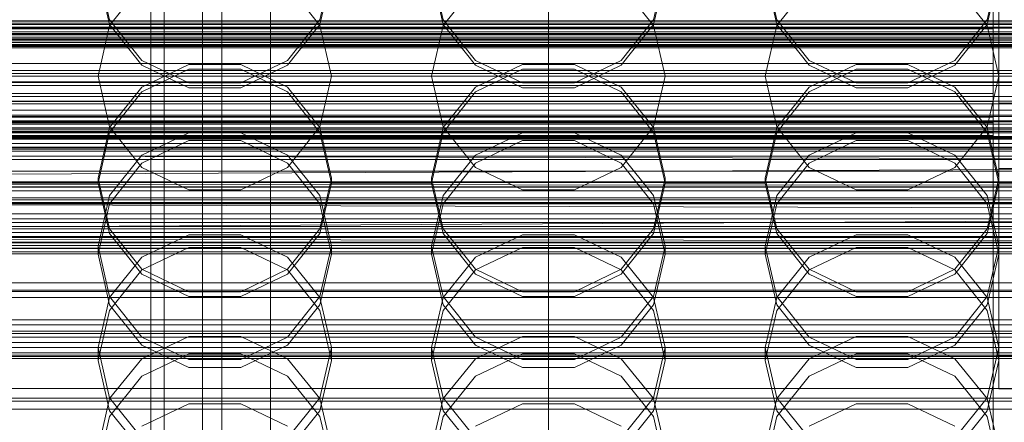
# Model space of a CAD drawing. Header units: millimetres. Extents: x -4395 to 65662, y -65530 to 6847.
# Tile 286 of 656: x -45 to 132, y -34337 to -34265. Entities that reach past the tile are written whole.
import ezdxf

# ---------------------------------------------------------------- set-up
doc = ezdxf.new("R2010")
doc.units = ezdxf.units.MM
for name, color, linetype, lineweight in [('COTAS_O', 1, 'Continuous', 0), ('COTAS_P', 1, 'Continuous', 0), ('frontal_briquetadora', 7, 'Continuous', 0), ('frontal_C01', 7, 'Continuous', 0), ('frontal_C02', 7, 'Continuous', 0), ('frontal_C03', 7, 'Continuous', 0), ('frontal_C07', 7, 'Continuous', 0), ('frontal_secador', 7, 'Continuous', 0)]:
    doc.layers.add(name, color=color, linetype=linetype, lineweight=lineweight)
doc.dimstyles.new('R19_100', dxfattribs={"dimtxt": 250, "dimasz": 150, "dimexe": 150, "dimexo": 80, "dimgap": 100, "dimtad": 1, "dimtih": 1, "dimtoh": 1, "dimdsep": 46, "dimcen": 0.09, "dimadec": 0, "dimazin": 0, "dimtfac": 1, "dimtdec": 4, "dimtofl": 0, "dimtmove": 0, "dimatfit": 3, "dimfxl": 1, "dimtolj": 1, "dimtzin": 0, "dimarcsym": 0})

# ---------------------------------------------------------------- blocks, each defined once
blk = doc.blocks.new('DIM_R33_43')
at = {"layer": 'COTAS_O'}
for p, q in [((-1725, -33700), (-1575, -33655)), ((1725, -33700), (1575, -33655)), ((-1725, -34400), (-1725, -33700)), ((-1725, -33700), (1725, -33700)), ((-1725, -33700), (-1575, -33745)), ((1725, -33700), (1575, -33745)), ((1725, -34400), (1725, -33700))]:
    blk.add_line(p, q, dxfattribs=at)
blk.add_text('3450 O', height=250, dxfattribs=at).set_placement((0, -33600))
blk = doc.blocks.new('DIM_R33_44')
at = {"layer": 'COTAS_P'}
for p, q in [((-150, -32200), (550, -32200)), ((550, -32200), (505, -32350)), ((550, -34800), (550, -32200)), ((550, -32200), (595, -32350)), ((550, -34800), (505, -34650)), ((550, -34800), (595, -34650)), ((-150, -34800), (550, -34800))]:
    blk.add_line(p, q, dxfattribs=at)
blk.add_text('2600 P', height=250, rotation=90, dxfattribs=at).set_placement((450, -33500))
blk = doc.blocks.new('DIM_R33_46')
at = {"layer": 'COTAS_O'}
for p, q in [((-650, -33700), (50, -33700)), ((50, -33700), (5, -33850)), ((50, -34900), (50, -33700)), ((50, -33700), (95, -33850)), ((50, -34900), (5, -34750)), ((50, -34900), (95, -34750)), ((-650, -34900), (50, -34900))]:
    blk.add_line(p, q, dxfattribs=at)
blk.add_text('1200 O', height=250, rotation=90, dxfattribs=at).set_placement((-50, -34300))
blk = doc.blocks.new('DIM_R33_47')
at = {"layer": 'COTAS_O'}
for p, q in [((-650, -34200), (-500, -34155)), ((650, -34200), (500, -34155)), ((-650, -34900), (-650, -34200)), ((-650, -34200), (650, -34200)), ((-650, -34200), (-500, -34245)), ((650, -34200), (500, -34245)), ((650, -34900), (650, -34200))]:
    blk.add_line(p, q, dxfattribs=at)
blk.add_text('1300 O', height=250, dxfattribs=at).set_placement((0, -34100))

msp = doc.modelspace()

# ---------------------------------------------------------------- linework, layer by layer
at = {"layer": 'frontal_briquetadora'}
for p, q in [((-31, -34255.753), (-28.92, -34264.86)), ((8.92, -34264.86), (11, -34255.753)), ((29, -34255.753), (31.08, -34264.86)), ((68.92, -34264.86), (71, -34255.753)), ((89, -34255.753), (91.08, -34264.86)), ((128.92, -34264.86), (131, -34255.753)), ((-28.92, -34265.737), (-31, -34256.636)), ((11, -34256.636), (8.92, -34265.737)), ((31.08, -34265.737), (29, -34256.636)), ((71, -34256.636), (68.92, -34265.737)), ((91.08, -34265.737), (89, -34256.636)), ((131, -34256.636), (128.92, -34265.737)), ((-23.094, -34258.582), (-28.92, -34265.888)), ((8.92, -34265.888), (3.094, -34258.582)), ((36.906, -34258.582), (31.08, -34265.888)), ((68.92, -34265.888), (63.094, -34258.582)), ((96.906, -34258.582), (91.08, -34265.888)), ((128.92, -34265.888), (123.094, -34258.582)), ((-160, -34265.027), (200, -34265.027)), ((-28.92, -34264.86), (-23.094, -34272.168)), ((3.094, -34272.168), (8.92, -34264.86)), ((31.08, -34264.86), (36.906, -34272.168)), ((63.094, -34272.168), (68.92, -34264.86)), ((91.08, -34264.86), (96.906, -34272.168)), ((123.094, -34272.168), (128.92, -34264.86)), ((-28.92, -34265.888), (-31, -34275)), ((-23.093, -34273.035), (-28.92, -34265.737)), ((8.92, -34265.737), (3.093, -34273.035)), ((11, -34275), (8.92, -34265.888)), ((31.08, -34265.888), (29, -34275)), ((36.907, -34273.035), (31.08, -34265.737)), ((68.92, -34265.737), (63.093, -34273.035)), ((71, -34275), (68.92, -34265.888)), ((91.08, -34265.888), (89, -34275)), ((96.907, -34273.035), (91.08, -34265.737)), ((128.92, -34265.737), (123.093, -34273.035)), ((131, -34275), (128.92, -34265.888)), ((200, -34268.884), (-160, -34268.884)), ((-23.094, -34272.168), (-14.674, -34276.228)), ((-5.326, -34276.228), (3.094, -34272.168)), ((36.906, -34272.168), (45.326, -34276.228)), ((54.674, -34276.228), (63.094, -34272.168)), ((96.906, -34272.168), (105.326, -34276.228)), ((114.674, -34276.228), (123.094, -34272.168)), ((-23.094, -34277.832), (-14.674, -34273.772)), ((-14.673, -34272.915), (-23.093, -34276.965)), ((-14.673, -34277.085), (-23.093, -34273.035)), ((-14.674, -34273.772), (-5.326, -34273.772)), ((-5.327, -34272.915), (-14.673, -34272.915)), ((3.093, -34276.965), (-5.327, -34272.915)), ((3.093, -34273.035), (-5.327, -34277.085)), ((-5.326, -34273.772), (3.094, -34277.832)), ((36.906, -34277.832), (45.326, -34273.772)), ((45.327, -34272.915), (36.907, -34276.965)), ((45.327, -34277.085), (36.907, -34273.035)), ((45.326, -34273.772), (54.674, -34273.772)), ((54.673, -34272.915), (45.327, -34272.915)), ((63.093, -34276.965), (54.673, -34272.915)), ((63.093, -34273.035), (54.673, -34277.085)), ((54.674, -34273.772), (63.094, -34277.832)), ((96.906, -34277.832), (105.326, -34273.772)), ((105.327, -34272.915), (96.907, -34276.965)), ((105.327, -34277.085), (96.907, -34273.035)), ((105.326, -34273.772), (114.674, -34273.772)), ((114.673, -34272.915), (105.327, -34272.915)), ((123.093, -34276.965), (114.673, -34272.915)), ((123.093, -34273.035), (114.673, -34277.085)), ((114.674, -34273.772), (123.094, -34277.832)), ((200, -34275), (-160, -34275)), ((-31, -34275), (-49, -34275)), ((-28.92, -34284.112), (-31, -34275)), ((11, -34275), (8.92, -34284.112)), ((29, -34275), (11, -34275)), ((31.08, -34284.112), (29, -34275)), ((71, -34275), (68.92, -34284.112)), ((89, -34275), (71, -34275)), ((91.08, -34284.112), (89, -34275)), ((131, -34275), (128.92, -34284.112)), ((149, -34275), (131, -34275)), ((-23.093, -34276.965), (-28.92, -34284.263)), ((-14.674, -34276.228), (-5.326, -34276.228)), ((-5.327, -34277.085), (-14.673, -34277.085)), ((8.92, -34284.263), (3.093, -34276.965)), ((36.907, -34276.965), (31.08, -34284.263)), ((45.326, -34276.228), (54.674, -34276.228)), ((54.673, -34277.085), (45.327, -34277.085)), ((68.92, -34284.263), (63.093, -34276.965)), ((96.907, -34276.965), (91.08, -34284.263)), ((105.326, -34276.228), (114.674, -34276.228)), ((114.673, -34277.085), (105.327, -34277.085)), ((128.92, -34284.263), (123.093, -34276.965)), ((-28.92, -34285.14), (-23.094, -34277.832)), ((3.094, -34277.832), (8.92, -34285.14)), ((31.08, -34285.14), (36.906, -34277.832)), ((63.094, -34277.832), (68.92, -34285.14)), ((91.08, -34285.14), (96.906, -34277.832)), ((123.094, -34277.832), (128.92, -34285.14)), ((200, -34281.116), (-160, -34281.116)), ((-28.92, -34284.263), (-31, -34293.364)), ((-23.094, -34291.418), (-28.92, -34284.112)), ((8.92, -34284.112), (3.094, -34291.418)), ((11, -34293.364), (8.92, -34284.263)), ((31.08, -34284.263), (29, -34293.364)), ((36.906, -34291.418), (31.08, -34284.112)), ((68.92, -34284.112), (63.094, -34291.418)), ((71, -34293.364), (68.92, -34284.263)), ((91.08, -34284.263), (89, -34293.364)), ((96.906, -34291.418), (91.08, -34284.112)), ((128.92, -34284.112), (123.094, -34291.418)), ((131, -34293.364), (128.92, -34284.263)), ((-160, -34284.973), (200, -34284.973)), ((-31, -34294.247), (-28.92, -34285.14)), ((-23.093, -34289.221), (-14.673, -34285.179)), ((-14.673, -34285.179), (-5.327, -34285.179)), ((-5.327, -34285.179), (3.093, -34289.221)), ((8.92, -34285.14), (11, -34294.247)), ((29, -34294.247), (31.08, -34285.14)), ((36.907, -34289.221), (45.327, -34285.179)), ((45.327, -34285.179), (54.673, -34285.179)), ((54.673, -34285.179), (63.093, -34289.221)), ((68.92, -34285.14), (71, -34294.247)), ((89, -34294.247), (91.08, -34285.14)), ((96.907, -34289.221), (105.327, -34285.179)), ((105.327, -34285.179), (114.673, -34285.179)), ((114.673, -34285.179), (123.093, -34289.221)), ((128.92, -34285.14), (131, -34294.247)), ((-14.674, -34286.607), (-23.094, -34290.664)), ((-5.326, -34286.607), (-14.674, -34286.607)), ((3.094, -34290.664), (-5.326, -34286.607)), ((45.326, -34286.607), (36.906, -34290.664)), ((54.674, -34286.607), (45.326, -34286.607)), ((63.094, -34290.664), (54.674, -34286.607)), ((105.326, -34286.607), (96.906, -34290.664)), ((114.674, -34286.607), (105.326, -34286.607)), ((123.094, -34290.664), (114.674, -34286.607)), ((-160, -34289.389), (200, -34289.389)), ((-28.92, -34296.503), (-23.093, -34289.221)), ((3.093, -34289.221), (8.92, -34296.503)), ((31.08, -34296.503), (36.907, -34289.221)), ((63.093, -34289.221), (68.92, -34296.503)), ((91.08, -34296.503), (96.907, -34289.221)), ((123.093, -34289.221), (128.92, -34296.503)), ((-23.094, -34290.664), (-28.92, -34297.965)), ((-14.674, -34295.473), (-23.094, -34291.418)), ((3.094, -34291.418), (-5.326, -34295.473)), ((8.92, -34297.964), (3.094, -34290.664)), ((36.906, -34290.664), (31.08, -34297.965)), ((45.326, -34295.473), (36.906, -34291.418)), ((63.094, -34291.418), (54.674, -34295.473)), ((68.92, -34297.964), (63.094, -34290.664)), ((96.906, -34290.664), (91.08, -34297.965)), ((105.326, -34295.473), (96.906, -34291.418)), ((123.094, -34291.418), (114.674, -34295.473)), ((128.92, -34297.964), (123.094, -34290.664)), ((-31, -34293.364), (-31, -34294.247)), ((-31, -34293.364), (-28.92, -34302.464)), ((8.92, -34302.464), (11, -34293.364)), ((11, -34293.364), (11, -34294.247)), ((29, -34293.364), (29, -34294.247)), ((29, -34293.364), (31.08, -34302.464)), ((68.92, -34302.464), (71, -34293.364)), ((71, -34293.364), (71, -34294.247)), ((89, -34293.364), (89, -34294.247)), ((89, -34293.364), (91.08, -34302.464)), ((128.92, -34302.464), (131, -34293.364)), ((131, -34293.364), (131, -34294.247)), ((-31, -34294.247), (-49, -34294.247)), ((-28.92, -34303.343), (-31, -34294.247)), ((11, -34294.247), (8.92, -34303.343)), ((29, -34294.247), (11, -34294.247)), ((31.08, -34303.343), (29, -34294.247)), ((71, -34294.247), (68.92, -34303.343)), ((89, -34294.247), (71, -34294.247)), ((91.08, -34303.343), (89, -34294.247)), ((131, -34294.247), (128.92, -34303.343)), ((149, -34294.247), (131, -34294.247)), ((-31, -34305.584), (-28.92, -34296.503)), ((-5.326, -34295.473), (-14.674, -34295.473)), ((8.92, -34296.503), (11, -34305.584)), ((29, -34305.584), (31.08, -34296.503)), ((54.674, -34295.473), (45.326, -34295.473)), ((68.92, -34296.503), (71, -34305.584)), ((89, -34305.584), (91.08, -34296.503)), ((114.674, -34295.473), (105.326, -34295.473)), ((128.92, -34296.503), (131, -34305.584)), ((-28.92, -34297.965), (-31, -34307.055)), ((11, -34307.055), (8.92, -34297.964)), ((31.08, -34297.965), (29, -34307.055)), ((71, -34307.055), (68.92, -34297.964)), ((91.08, -34297.965), (89, -34307.055)), ((131, -34307.055), (128.92, -34297.964)), ((-28.92, -34302.464), (-23.093, -34309.762)), ((-23.094, -34310.629), (-28.92, -34303.343)), ((-23.093, -34307.571), (-14.673, -34303.551)), ((-14.673, -34303.551), (-5.327, -34303.551)), ((-5.327, -34303.551), (3.093, -34307.571)), ((3.093, -34309.762), (8.92, -34302.464)), ((8.92, -34303.343), (3.094, -34310.629)), ((31.08, -34302.464), (36.907, -34309.762)), ((36.906, -34310.629), (31.08, -34303.343)), ((36.907, -34307.571), (45.327, -34303.551)), ((45.327, -34303.551), (54.673, -34303.551)), ((54.673, -34303.551), (63.093, -34307.571)), ((63.093, -34309.762), (68.92, -34302.464)), ((68.92, -34303.343), (63.094, -34310.629)), ((91.08, -34302.464), (96.907, -34309.762)), ((96.906, -34310.629), (91.08, -34303.343)), ((96.907, -34307.571), (105.327, -34303.551)), ((105.327, -34303.551), (114.673, -34303.551)), ((114.673, -34303.551), (123.093, -34307.571)), ((123.093, -34309.762), (128.92, -34302.464)), ((128.92, -34303.343), (123.094, -34310.629)), ((-31, -34305.584), (-31, -34307.055)), ((-28.92, -34314.665), (-31, -34305.584)), ((-14.674, -34305.831), (-23.094, -34309.876)), ((-5.326, -34305.831), (-14.674, -34305.831)), ((3.094, -34309.876), (-5.326, -34305.831)), ((11, -34305.584), (8.92, -34314.665)), ((11, -34305.584), (11, -34307.055)), ((29, -34305.584), (29, -34307.055)), ((31.08, -34314.665), (29, -34305.584)), ((45.326, -34305.831), (36.906, -34309.876)), ((54.674, -34305.831), (45.326, -34305.831)), ((63.094, -34309.876), (54.674, -34305.831)), ((71, -34305.584), (68.92, -34314.665)), ((71, -34305.584), (71, -34307.055)), ((89, -34305.584), (89, -34307.055)), ((91.08, -34314.665), (89, -34305.584)), ((105.326, -34305.831), (96.906, -34309.876)), ((114.674, -34305.831), (105.326, -34305.831)), ((123.094, -34309.876), (114.674, -34305.831)), ((131, -34305.584), (128.92, -34314.665)), ((131, -34305.584), (131, -34307.055)), ((-31, -34307.055), (-28.92, -34316.128)), ((-28.92, -34314.816), (-23.093, -34307.571)), ((3.093, -34307.571), (8.92, -34314.816)), ((8.92, -34316.128), (11, -34307.055)), ((29, -34307.055), (31.08, -34316.128)), ((31.08, -34314.816), (36.907, -34307.571)), ((63.093, -34307.571), (68.92, -34314.816)), ((68.92, -34316.128), (71, -34307.055)), ((89, -34307.055), (91.08, -34316.128)), ((91.08, -34314.816), (96.907, -34307.571)), ((123.093, -34307.571), (128.92, -34314.816)), ((128.92, -34316.128), (131, -34307.055)), ((-23.094, -34309.876), (-28.92, -34317.151)), ((-14.674, -34314.669), (-23.094, -34310.629)), ((-23.093, -34309.762), (-14.673, -34313.812)), ((-5.327, -34313.812), (3.093, -34309.762)), ((3.094, -34310.629), (-5.326, -34314.669)), ((8.92, -34317.151), (3.094, -34309.876)), ((36.906, -34309.876), (31.08, -34317.151)), ((45.326, -34314.669), (36.906, -34310.629)), ((36.907, -34309.762), (45.327, -34313.812)), ((54.673, -34313.812), (63.093, -34309.762)), ((63.094, -34310.629), (54.674, -34314.669)), ((68.92, -34317.151), (63.094, -34309.876)), ((96.906, -34309.876), (91.08, -34317.151)), ((105.326, -34314.669), (96.906, -34310.629)), ((96.907, -34309.762), (105.327, -34313.812)), ((114.673, -34313.812), (123.093, -34309.762)), ((123.094, -34310.629), (114.674, -34314.669)), ((128.92, -34317.151), (123.094, -34309.876)), ((-23.093, -34321.948), (-28.92, -34314.665)), ((-5.326, -34314.669), (-14.674, -34314.669)), ((-14.673, -34313.812), (-5.327, -34313.812)), ((8.92, -34314.665), (3.093, -34321.948)), ((36.907, -34321.948), (31.08, -34314.665)), ((54.674, -34314.669), (45.326, -34314.669)), ((45.327, -34313.812), (54.673, -34313.812)), ((68.92, -34314.665), (63.093, -34321.948)), ((96.907, -34321.948), (91.08, -34314.665)), ((114.674, -34314.669), (105.326, -34314.669)), ((105.327, -34313.812), (114.673, -34313.812)), ((128.92, -34314.665), (123.093, -34321.948)), ((-31, -34323.849), (-28.92, -34314.816)), ((-28.92, -34316.128), (-23.094, -34323.39)), ((3.094, -34323.39), (8.92, -34316.128)), ((8.92, -34314.816), (11, -34323.849)), ((29, -34323.849), (31.08, -34314.816)), ((31.08, -34316.128), (36.906, -34323.39)), ((63.094, -34323.39), (68.92, -34316.128)), ((68.92, -34314.816), (71, -34323.849)), ((89, -34323.849), (91.08, -34314.816)), ((91.08, -34316.128), (96.906, -34323.39)), ((123.094, -34323.39), (128.92, -34316.128)), ((128.92, -34314.816), (131, -34323.849)), ((-28.92, -34317.151), (-31, -34326.199)), ((11, -34326.199), (8.92, -34317.151)), ((31.08, -34317.151), (29, -34326.199)), ((71, -34326.199), (68.92, -34317.151)), ((91.08, -34317.151), (89, -34326.199)), ((131, -34326.199), (128.92, -34317.151)), ((-23.094, -34323.39), (-14.674, -34327.416)), ((-14.673, -34321.854), (-23.093, -34325.844)), ((-14.673, -34325.989), (-23.093, -34321.948)), ((-5.327, -34321.854), (-14.673, -34321.854)), ((3.093, -34325.844), (-5.327, -34321.854)), ((3.093, -34321.948), (-5.327, -34325.989)), ((-5.326, -34327.416), (3.094, -34323.39)), ((36.906, -34323.39), (45.326, -34327.416)), ((45.327, -34321.854), (36.907, -34325.844)), ((45.327, -34325.989), (36.907, -34321.948)), ((54.673, -34321.854), (45.327, -34321.854)), ((63.093, -34325.844), (54.673, -34321.854)), ((63.093, -34321.948), (54.673, -34325.989)), ((54.674, -34327.416), (63.094, -34323.39)), ((96.906, -34323.39), (105.326, -34327.416)), ((105.327, -34321.854), (96.907, -34325.844)), ((105.327, -34325.989), (96.907, -34321.948)), ((114.673, -34321.854), (105.327, -34321.854)), ((123.093, -34325.844), (114.673, -34321.854)), ((123.093, -34321.948), (114.673, -34325.989)), ((114.674, -34327.416), (123.094, -34323.39)), ((-31, -34323.849), (-31, -34326.199)), ((-31, -34323.849), (-28.92, -34332.883)), ((-23.094, -34329.005), (-14.674, -34324.981)), ((-14.674, -34324.981), (-5.326, -34324.981)), ((-5.326, -34324.981), (3.094, -34329.005)), ((8.92, -34332.883), (11, -34323.849)), ((11, -34323.849), (11, -34326.199)), ((29, -34323.849), (29, -34326.199)), ((29, -34323.849), (31.08, -34332.883)), ((36.906, -34329.005), (45.326, -34324.981)), ((45.326, -34324.981), (54.674, -34324.981)), ((54.674, -34324.981), (63.094, -34329.005)), ((68.92, -34332.883), (71, -34323.849)), ((71, -34323.849), (71, -34326.199)), ((89, -34323.849), (89, -34326.199)), ((89, -34323.849), (91.08, -34332.883)), ((96.906, -34329.005), (105.326, -34324.981)), ((105.326, -34324.981), (114.674, -34324.981)), ((114.674, -34324.981), (123.094, -34329.005)), ((128.92, -34332.883), (131, -34323.849)), ((131, -34323.849), (131, -34326.199)), ((-28.92, -34335.219), (-31, -34326.199)), ((-23.093, -34325.844), (-28.92, -34333.033)), ((-5.327, -34325.989), (-14.673, -34325.989)), ((8.92, -34333.033), (3.093, -34325.844)), ((11, -34326.199), (8.92, -34335.22)), ((31.08, -34335.219), (29, -34326.199)), ((36.907, -34325.844), (31.08, -34333.033)), ((54.673, -34325.989), (45.327, -34325.989)), ((68.92, -34333.033), (63.093, -34325.844)), ((71, -34326.199), (68.92, -34335.22)), ((91.08, -34335.219), (89, -34326.199)), ((96.907, -34325.844), (91.08, -34333.033)), ((114.673, -34325.989), (105.327, -34325.989)), ((128.92, -34333.033), (123.093, -34325.844)), ((131, -34326.199), (128.92, -34335.22)), ((-14.674, -34327.416), (-5.326, -34327.416)), ((45.326, -34327.416), (54.674, -34327.416)), ((105.326, -34327.416), (114.674, -34327.416)), ((-28.92, -34336.235), (-23.094, -34329.005)), ((3.094, -34329.005), (8.92, -34336.235)), ((31.08, -34336.235), (36.906, -34329.005)), ((63.094, -34329.005), (68.92, -34336.235)), ((91.08, -34336.235), (96.906, -34329.005)), ((123.094, -34329.005), (128.92, -34336.235)), ((-28.92, -34333.033), (-31, -34341.997)), ((-28.92, -34332.883), (-23.093, -34340.127)), ((-23.093, -34337.96), (-14.673, -34333.996)), ((-14.673, -34333.996), (-5.327, -34333.996)), ((-5.327, -34333.996), (3.093, -34337.96)), ((3.093, -34340.127), (8.92, -34332.883)), ((11, -34341.997), (8.92, -34333.033)), ((31.08, -34333.033), (29, -34341.997)), ((31.08, -34332.883), (36.907, -34340.127)), ((36.907, -34337.96), (45.327, -34333.996)), ((45.327, -34333.996), (54.673, -34333.996)), ((54.673, -34333.996), (63.093, -34337.96)), ((63.093, -34340.127), (68.92, -34332.883)), ((71, -34341.997), (68.92, -34333.033)), ((91.08, -34333.033), (89, -34341.997)), ((91.08, -34332.883), (96.907, -34340.127)), ((96.907, -34337.96), (105.327, -34333.996)), ((105.327, -34333.996), (114.673, -34333.996)), ((114.673, -34333.996), (123.093, -34337.96)), ((123.093, -34340.127), (128.92, -34332.883)), ((131, -34341.997), (128.92, -34333.033)), ((-23.094, -34342.432), (-28.92, -34335.219)), ((8.92, -34335.22), (3.094, -34342.432)), ((36.906, -34342.432), (31.08, -34335.219)), ((68.92, -34335.22), (63.094, -34342.432)), ((96.906, -34342.432), (91.08, -34335.219)), ((128.92, -34335.22), (123.094, -34342.432)), ((-31, -34345.219), (-28.92, -34336.235)), ((8.92, -34336.235), (11, -34345.219)), ((29, -34345.219), (31.08, -34336.235)), ((68.92, -34336.235), (71, -34345.219)), ((89, -34345.219), (91.08, -34336.235)), ((128.92, -34336.235), (131, -34345.219))]:
    msp.add_line(p, q, dxfattribs=at)
at = {"layer": 'frontal_C01'}
for p, q in [((0, -34471.612), (0, -34196.607)), ((130, -34471.612), (130, -34196.607)), ((0, -34202.366), (0, -34477.371)), ((130, -34202.366), (130, -34477.371)), ((131, -34291.64), (131, -34245.976)), ((131, -34297.285), (131, -34251.621)), ((450, -34266.209), (-450, -34266.209)), ((-425, -34286.334), (425, -34286.334)), ((450, -34288.496), (-450, -34288.496)), ((149, -34291.64), (131, -34291.64)), ((131, -34291.64), (131, -34297.285)), ((425, -34297.846), (-425, -34297.846)), ((131, -34297.285), (149, -34297.285)), ((-450, -34299.786), (450, -34299.786)), ((425, -34300.673), (-425, -34300.673)), ((-425, -34312.185), (425, -34312.185))]:
    msp.add_line(p, q, dxfattribs=at)
at = {"layer": 'frontal_C02'}
for p, q in [((0, -34521.432), (0, -34230.937)), ((130, -34521.432), (130, -34230.937)), ((0, -34236.667), (0, -34527.162)), ((130, -34236.667), (130, -34527.162)), ((130, -34266.48), (130, -34259.876)), ((130, -34261.95), (130, -34268.484)), ((-148, -34265.091), (148, -34265.091)), ((-148, -34265.728), (148, -34265.728)), ((-130, -34266.48), (130, -34266.48)), ((130, -34272.704), (130, -34266.48)), ((450, -34267.581), (-450, -34267.581)), ((-148, -34267.012), (148, -34267.012)), ((-148, -34267.532), (148, -34267.532)), ((-148, -34268.517), (148, -34268.517)), ((-130, -34268.484), (130, -34268.484)), ((130, -34268.484), (130, -34274.501)), ((-148, -34268.885), (148, -34268.885)), ((-148, -34269.504), (148, -34269.504)), ((-148, -34269.694), (148, -34269.694)), ((-148, -34269.906), (148, -34269.906)), ((-130, -34272.704), (130, -34272.704)), ((130, -34278.125), (130, -34272.704)), ((-130, -34274.501), (130, -34274.501)), ((130, -34274.501), (130, -34279.592)), ((-130, -34278.125), (130, -34278.125)), ((130, -34282.373), (130, -34278.125)), ((-450, -34279.503), (450, -34279.503)), ((-130, -34279.592), (130, -34279.592)), ((130, -34279.592), (130, -34283.41)), ((131, -34285.848), (131, -34279.887)), ((131, -34279.887), (149, -34279.887)), ((131, -34325.324), (131, -34279.887)), ((-130, -34282.373), (130, -34282.373)), ((130, -34285.159), (130, -34282.373)), ((-130, -34283.41), (130, -34283.41)), ((130, -34283.41), (130, -34285.696)), ((-130, -34285.159), (130, -34285.159)), ((-130, -34285.696), (130, -34285.696)), ((-130, -34286.292), (130, -34286.292)), ((130, -34286.292), (130, -34285.159)), ((130, -34285.696), (130, -34286.292)), ((149, -34285.848), (131, -34285.848)), ((131, -34331.285), (131, -34285.848)), ((-425, -34319.779), (425, -34319.779)), ((149, -34325.324), (131, -34325.324)), ((131, -34325.324), (131, -34331.285)), ((425, -34331.234), (-425, -34331.234)), ((131, -34331.285), (149, -34331.285)), ((425, -34334.92), (-425, -34334.92))]:
    msp.add_line(p, q, dxfattribs=at)
at = {"layer": 'frontal_C03'}
for p, q in [((1270, -34265.452), (-1230, -34265.452)), ((-1230, -34266.384), (1270, -34266.384)), ((1270, -34267.326), (-1230, -34267.326)), ((1270, -34268.258), (-1230, -34268.258)), ((1270, -34268.924), (-1230, -34268.924)), ((1270, -34269.31), (-1230, -34269.31)), ((1270, -34283.241), (-1230, -34283.241)), ((1270, -34283.627), (-1230, -34283.627)), ((1270, -34284.293), (-1230, -34284.293)), ((-1230, -34285.225), (1270, -34285.225)), ((1270, -34286.167), (-1230, -34286.167)), ((1270, -34287.099), (-1230, -34287.099)), ((1270, -34287.765), (-1230, -34287.765)), ((1270, -34288.151), (-1230, -34288.151)), ((1270, -34302.081), (-1230, -34302.081)), ((1270, -34302.468), (-1230, -34302.468)), ((1270, -34303.134), (-1230, -34303.134)), ((-1230, -34304.066), (1270, -34304.066)), ((1270, -34305.008), (-1230, -34305.008)), ((1270, -34305.94), (-1230, -34305.94)), ((1270, -34306.606), (-1230, -34306.606)), ((1270, -34306.992), (-1230, -34306.992)), ((1270, -34320.922), (-1230, -34320.922)), ((1270, -34321.309), (-1230, -34321.309)), ((1270, -34321.975), (-1230, -34321.975)), ((-1230, -34322.907), (1270, -34322.907)), ((1270, -34323.849), (-1230, -34323.849)), ((1270, -34324.781), (-1230, -34324.781)), ((1270, -34325.447), (-1230, -34325.447)), ((1270, -34325.833), (-1230, -34325.833))]:
    msp.add_line(p, q, dxfattribs=at)
at = {"layer": 'frontal_C07'}
for p, q in [((-21.531, -35988), (-21.531, -34013.117)), ((-19.094, -34013.117), (-19.094, -35988)), ((-12.206, -34013.117), (-12.206, -35988)), ((-8.733, -35988), (-8.733, -34013.117))]:
    msp.add_line(p, q, dxfattribs=at)
at = {"layer": 'frontal_secador'}
for p, q in [((1250, -34267.382), (-1250, -34267.382)), ((-1250, -34268), (1250, -34268)), ((1250, -34269.689), (-1250, -34269.689)), ((1250, -34274), (-1250, -34274)), ((1250, -34274.545), (-1250, -34274.545)), ((1250, -34276), (-1250, -34276)), ((1250, -34276.144), (-1250, -34276.144)), ((1250, -34276.709), (-1250, -34276.709)), ((1250, -34278.686), (-1250, -34278.686)), ((1250, -34280), (-1250, -34280)), ((1320, -34282), (-1320, -34282)), ((1320, -34282.273), (-1320, -34282.273)), ((1250, -34282), (-1250, -34282)), ((1320, -34283.072), (-1320, -34283.072)), ((1320, -34284.343), (-1320, -34284.343)), ((1320, -34286), (-1320, -34286)), ((1250, -34284.651), (-1250, -34284.651)), ((1250, -34285.859), (-1250, -34285.859)), ((-1250, -34286), (1250, -34286)), ((1320, -34287.929), (-1320, -34287.929)), ((-422.12, -34288.52), (420.5, -34290.5)), ((-1320, -34290), (1320, -34290)), ((-1250, -34290), (1250, -34290)), ((-413.48, -34294.28), (420.5, -34290.5)), ((1320, -34292.071), (-1320, -34292.071)), ((1320, -34294), (-1320, -34294)), ((1250, -34294.141), (-1250, -34294.141)), ((-413.48, -34294.28), (410.42, -34294.82)), ((-407, -34295), (410.42, -34294.82)), ((407, -34295), (-407, -34295)), ((1320, -34295.657), (-1320, -34295.657)), ((1320, -34296.928), (-1320, -34296.928)), ((1320, -34297.727), (-1320, -34297.727)), ((1320, -34298), (-1320, -34298)), ((1250, -34297.285), (-1250, -34297.285)), ((1250, -34298), (-1250, -34298)), ((-431.48, -34297.08), (429.5, -34299.5)), ((-420.92, -34304.12), (429.5, -34299.5)), ((1250, -34301.314), (-1250, -34301.314)), ((1250, -34303.856), (-1250, -34303.856)), ((1250, -34305.455), (-1250, -34305.455)), ((-420.92, -34304.12), (417.18, -34304.78)), ((-413, -34305), (417.18, -34304.78)), ((413, -34305), (-413, -34305)), ((1250, -34306), (-1250, -34306)), ((1360, -34313.5), (-1360, -34313.5)), ((1250, -34313.75), (-1250, -34313.75)), ((1360, -34314.863), (-1360, -34314.863)), ((1360, -34318.859), (-1360, -34318.859)), ((1360, -34325.216), (-1360, -34325.216)), ((1360, -34333.5), (-1360, -34333.5)), ((1250, -34332.924), (-1250, -34332.924))]:
    msp.add_line(p, q, dxfattribs=at)

# ---------------------------------------------------------------- dimensions: what is measured, and where the dimension line sits
at = {"layer": 'COTAS_O'}
for p1, p2, distance, picture, middle in [((-650, -34900), (-650, -33700), -700, 'DIM_R33_46', (50, -34300)), ((-1725, -34400), (1725, -34400), 700, 'DIM_R33_43', (0, -33700)), ((-650, -34900), (650, -34900), 700, 'DIM_R33_47', (0, -34200))]:
    dim = msp.add_aligned_dim(p1=p1, p2=p2, distance=distance, text='<> O', dimstyle='R19_100', dxfattribs=at)
    dim.commit()
    dim.dimension.update_dxf_attribs({"geometry": picture, "text_midpoint": middle})
at = {"layer": 'COTAS_P'}
dim = msp.add_aligned_dim(p1=(-150, -34800), p2=(-150, -32200), distance=-700, text='<> P', dimstyle='R19_100', dxfattribs=at)
dim.commit()
dim.dimension.update_dxf_attribs({"geometry": 'DIM_R33_44', "text_midpoint": (550, -33500)})

doc.saveas('drawing.dxf')
